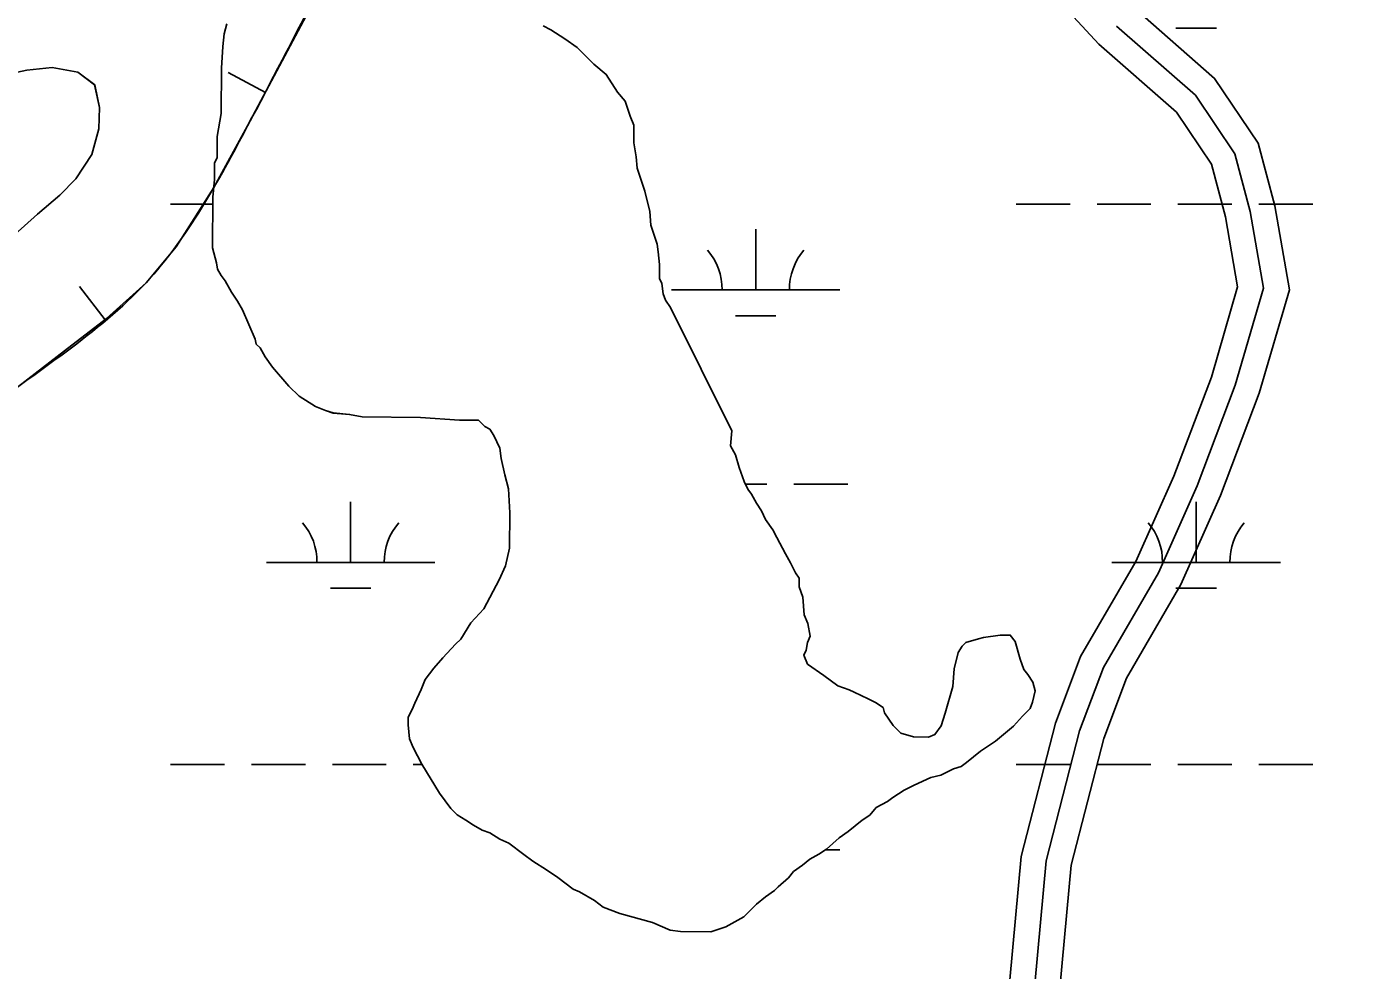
# Model space of a CAD drawing. Extents: x 3281947 to 3319794, y 715894 to 741249.
# Drawn here: x 3293048 to 3293834, y 734746 to 735307 of the extents above; entities that cross this region are included whole.
import ezdxf

# ---------------------------------------------------------------- set-up
doc = ezdxf.new("R2010")
doc.units = 0
for name, color, linetype in [('V-BORW-LINE', 7, 'Continuous'), ('V-ROAD-CNTR', 7, 'Continuous'), ('V-SITE-VEGE', 7, 'Continuous'), ('V-WETL-SWMP', 7, 'Continuous')]:
    doc.layers.add(name, color=color, linetype=linetype)

msp = doc.modelspace()

# ---------------------------------------------------------------- linework, layer by layer
at = {"layer": 'V-BORW-LINE'}
for p, q in [((3293189.47, 735267.68), (3293167.39, 735279.41)), ((3293094.31, 735132.63), (3293079.1, 735152.47))]:
    msp.add_line(p, q, dxfattribs=at)
msp.add_lwpolyline([(3293020.32, 735075.76), (3293070.16, 735114.13), (3293095.18, 735133.3), (3293118.63, 735154.63), (3293136.53, 735175.97), (3293158.79, 735211.1), (3293178.9, 735247.78), (3293220.01, 735325.16)], dxfattribs=at)
msp.add_spline([(3293535.87, 730584.41), (3293535.38, 730585.31), (3293496.98, 730657.8), (3293473.25, 730708.98), (3293458.53, 730750.99), (3293474.27, 730774.93), (3293498.14, 730803.83), (3293503.45, 730822.74), (3293477.78, 730865.58), (3293442.04, 730902.71), (3293433.87, 730945.04), (3293411.44, 730975.89), (3293373.57, 730999.61), (3293329.44, 731009.45), (3293303.09, 731048.13), (3293262.19, 731107.89), (3293205.27, 731214.8), (3293152.65, 731305.03), (3293107.07, 731394.1), (3293067.54, 731500.72), (3293026.13, 731639.05), (3292993.57, 731735.41), (3292952.66, 731872.82), (3292925.38, 731981.07), (3292877.58, 732144.86), (3292823.09, 732324.32), (3292751.08, 732547.79), (3292686.26, 732753.52), (3292626.95, 732959.87), (3292578.03, 733149.62), (3292517.27, 733327.18), (3292468.23, 733513.36), (3292419.2, 733671.82), (3292416.03, 733774.34), (3292443.06, 733955.9), (3292470.49, 734116.06), (3292505.27, 734342.36), (3292539.02, 734502.72), (3292585.36, 734750.42), (3292605.58, 734909.33), (3292653.46, 735109.11), (3292667.04, 735197.87), (3292695.88, 735272.37), (3292816.41, 735423.92), (3292992.79, 735589.45), (3293118.51, 735717.8), (3293151.44, 735720.62), (3293212.8, 735688.51), (3293267.62, 735628.94), (3293299.61, 735578.7), (3293301.79, 735551.84), (3293257.97, 735404.77), (3293178.9, 735247.78), (3293118.63, 735154.63), (3293020.32, 735075.76), (3292962.98, 735023.32), (3292899.55, 734947.45), (3292877.53, 734825.53), (3292893.59, 734715.33), (3292909.09, 734596.94), (3292894.2, 734486.74), (3292876.95, 734359.21), (3292869.19, 734210.79), (3292882.01, 734024.1), (3292899.38, 733885.41), (3292922.67, 733752.54), (3292923.67, 733661.1), (3292931.95, 733561.02), (3292981.61, 733412.25), (3293062.47, 733212.52), (3293111.45, 733047.62), (3293198.66, 732785.61), (3293276.02, 732606.48), (3293315.65, 732496.99), (3293336.66, 732448.14), (3293389.14, 732447.75), (3293396.1, 732434.27), (3293380.87, 732420.24), (3293299, 732384.08), (3293266.67, 732364.94), (3293241.96, 732348.44), (3293249.11, 732332.44), (3293352.88, 732375.11), (3293457.95, 732401.26), (3293485.08, 732328.55), (3293556.54, 732096.9), (3293588.06, 731935.16), (3293608.39, 731793.68), (3293628.65, 731696.83), (3293641.62, 731601.61), (3293698.55, 731490.33), (3293768.77, 731439.05), (3293849.37, 731355.97), (3293937.42, 731250.34), (3293975.97, 731184.64), (3294065.45, 731012.32)], degree=3, dxfattribs=at)
at = {"layer": 'V-ROAD-CNTR'}
for points in [[(3293631.28, 734740.57), (3293638.08, 734813.86), (3293658.37, 734893.02), (3293673.27, 734932.66), (3293706.1, 734989.12), (3293728.57, 735039.76), (3293750.93, 735098.63), (3293766.49, 735152.17), (3293759.27, 735193.78), (3293751.01, 735224.95), (3293730.15, 735255.97), (3293684.13, 735296.26), (3293669.15, 735312.46)], [(3293660.96, 734735.73), (3293667.74, 734808.72), (3293687.02, 734883.99), (3293700.47, 734919.75), (3293732.86, 734975.46), (3293756.32, 735028.35), (3293779.4, 735089.11), (3293797.23, 735150.46), (3293788.6, 735200.19), (3293778.72, 735237.51), (3293752.86, 735275.96), (3293705.08, 735317.79)], [(3293646.12, 734738.15), (3293652.91, 734811.29), (3293672.7, 734888.51), (3293686.87, 734926.21), (3293719.48, 734982.29), (3293742.44, 735034.06), (3293765.16, 735093.87), (3293781.86, 735151.32), (3293773.94, 735196.99), (3293764.86, 735231.23), (3293741.5, 735265.97), (3293694.6, 735307.02)]]:
    msp.add_lwpolyline(points, dxfattribs=at)
at = {"layer": 'V-SITE-VEGE'}
for points in [[(3293166.53, 735308.38), (3293164.99, 735302.38), (3293164.19, 735294.87), (3293163.35, 735282.1), (3293163.17, 735255.05), (3293160.83, 735241.54), (3293160.74, 735228.76), (3293159.22, 735225.77), (3293159.16, 735216), (3293158.34, 735205.48), (3293158.14, 735175.43), (3293160.33, 735166.39), (3293161.06, 735162.63), (3293163.29, 735158.86), (3293165.53, 735155.84), (3293169.24, 735149.05), (3293172.96, 735143.77), (3293175.93, 735138.48), (3293183.33, 735121.15), (3293184.06, 735118.14), (3293186.3, 735115.87), (3293189.27, 735110.59), (3293193.74, 735104.55), (3293203.44, 735093.22), (3293209.41, 735087.17), (3293219.14, 735081.09), (3293225.14, 735078.8), (3293229.64, 735077.27), (3293239.4, 735076.45), (3293246.9, 735074.9), (3293281.47, 735074.67), (3293304.75, 735073.01), (3293316.02, 735072.94), (3293319.76, 735069.16), (3293322.75, 735067.64), (3293324.98, 735063.86), (3293328.69, 735056.32), (3293329.4, 735050.31), (3293331.59, 735040.52), (3293333.79, 735032.24)], [(3293465.47, 735057.68), (3293466.28, 735066.69), (3293429.94, 735139.82), (3293426.96, 735144.35), (3293425.48, 735148.11), (3293424.77, 735154.13), (3293423.29, 735157.15), (3293423.34, 735165.42), (3293422.64, 735172.94), (3293421.92, 735177.45), (3293418.24, 735188.74), (3293417.54, 735197.01), (3293414.61, 735209.06), (3293410.19, 735222.61), (3293409.49, 735229.38), (3293408.04, 735237.66), (3293408.11, 735248.18), (3293405.89, 735253.45), (3293402.94, 735262.49), (3293398.47, 735267.78), (3293391.77, 735278.34), (3293384.3, 735284.4), (3293374.59, 735294.24), (3293367.11, 735299.55), (3293358.88, 735304.86), (3293354.39, 735307.14)], [(3293035.01, 735278.04), (3293047.85, 735280.91), (3293062.81, 735282.38), (3293078.02, 735279.64), (3293088.11, 735272.21), (3293090.97, 735258.66), (3293090.56, 735246.03), (3293086.43, 735230.82), (3293076.91, 735216.28), (3293067.37, 735206.65), (3293054.09, 735195.36), (3292956.31, 735107.71)], [(3293538.9, 734911.41), (3293535.91, 734912.93), (3293529.16, 734915.23), (3293520.93, 734921.3), (3293511.21, 734928.12), (3293508.99, 734933.4), (3293510.51, 734936.4), (3293511.29, 734940.9), (3293512.82, 734944.64), (3293511.36, 734952.17), (3293509.15, 734957.44), (3293508.46, 734967.97), (3293506.25, 734974), (3293506.28, 734979.26), (3293504.05, 734982.28), (3293501.08, 734988.31), (3293498.11, 734993.59), (3293492.92, 735003.39), (3293490.69, 735007.92), (3293486.22, 735013.95), (3293484, 735019.23), (3293481.02, 735023.76), (3293478.06, 735029.04), (3293475.82, 735032.06), (3293473.59, 735036.58), (3293470.64, 735044.87), (3293468.44, 735052.4), (3293465.47, 735057.68)], [(3293333.79, 735032.24), (3293334.45, 735017.96), (3293334.31, 734996.92), (3293331.99, 734986.42), (3293328.18, 734978.17), (3293319.05, 734960.95), (3293311.48, 734952.73), (3293305.4, 734943), (3293302.38, 734940.02), (3293294.81, 734931.8), (3293289.51, 734925.83), (3293284.2, 734919.1), (3293281.91, 734913.1), (3293278.1, 734904.86), (3293276.57, 734901.11), (3293274.29, 734896.62), (3293274.26, 734892.11), (3293274.95, 734883.84), (3293277.17, 734878.56), (3293282.37, 734868.76), (3293292.77, 734851.41), (3293299.48, 734842.35), (3293303.21, 734838.56), (3293308.45, 734835.53), (3293312.94, 734832.49), (3293318.18, 734829.45), (3293322.68, 734827.92), (3293328.67, 734824.12), (3293333.91, 734821.83), (3293342.89, 734815.01), (3293348.12, 734811.21), (3293356.35, 734805.9), (3293363.08, 734801.35), (3293372.06, 734794.53), (3293375.8, 734793), (3293384.79, 734787.68), (3293390.02, 734783.89), (3293399.77, 734780.07), (3293419.27, 734774.68), (3293429.76, 734770.1), (3293435.77, 734769.31), (3293453.8, 734769.19), (3293462.84, 734772.14), (3293473.4, 734778.08), (3293480.96, 734785.54), (3293486.25, 734790.02), (3293491.54, 734793.74), (3293493.8, 734795.98), (3293499.85, 734801.2), (3293502.88, 734804.94), (3293508.17, 734808.66), (3293512.7, 734812.39), (3293517.98, 734815.36), (3293522.51, 734818.34), (3293530.07, 734825.05), (3293535.35, 734828.77), (3293543.66, 734835.48), (3293548.19, 734838.45), (3293551.98, 734842.94), (3293558.77, 734846.65), (3293561.79, 734848.89), (3293568.58, 734853.35), (3293574.61, 734856.32), (3293584.41, 734860.76), (3293590.43, 734862.22), (3293597.97, 734865.93), (3293602.48, 734867.41), (3293605.51, 734869.64), (3293613.82, 734876.35), (3293622.87, 734882.3), (3293633.45, 734891.25), (3293638.75, 734897.23), (3293643.29, 734901.71), (3293644.82, 734905.45), (3293646.37, 734912.21), (3293644.9, 734917.47), (3293641.92, 734922), (3293639.69, 734925.02), (3293637.47, 734931.05), (3293634.53, 734941.59), (3293631.56, 734945.37), (3293625.54, 734945.41), (3293615.77, 734943.97), (3293612.75, 734943.23), (3293605.23, 734941.03), (3293602.95, 734938.79), (3293600.68, 734935.05), (3293598.36, 734925.3), (3293597.54, 734914.78), (3293592.93, 734899.03), (3293590.62, 734891.53), (3293586.83, 734886.3), (3293583.06, 734884.82), (3293574.04, 734884.88), (3293566.54, 734887.18), (3293562.07, 734891.72), (3293556.86, 734899.27), (3293556.12, 734902.28), (3293551.64, 734905.31), (3293547.14, 734907.6), (3293538.9, 734911.41)]]:
    msp.add_lwpolyline(points, dxfattribs=at)
at = {"layer": 'V-WETL-SWMP'}
for p, q in [((3293729.93, 735305.82), (3293753.93, 735305.82)), ((3293133.18, 735201.18), (3293158.3, 735201.18)), ((3293635.09, 735201.18), (3293667.09, 735201.18)), ((3293683.09, 735201.18), (3293715.09, 735201.18)), ((3293731.09, 735201.18), (3293763.09, 735201.18)), ((3293779.09, 735201.18), (3293811.09, 735201.18)), ((3293480.5, 735150.44), (3293480.5, 735186.44)), ((3293430.5, 735150.44), (3293530.5, 735150.44)), ((3293468.5, 735135.01), (3293492.5, 735135.01)), ((3293474.36, 735035.01), (3293487.09, 735035.01)), ((3293503.09, 735035.01), (3293535.09, 735035.01)), ((3293240.02, 734988.58), (3293240.02, 735024.58)), ((3293741.93, 734988.58), (3293741.93, 735024.58)), ((3293190.02, 734988.58), (3293290.02, 734988.58)), ((3293691.93, 734988.58), (3293791.93, 734988.58)), ((3293228.02, 734973.15), (3293252.02, 734973.15)), ((3293729.93, 734973.15), (3293753.93, 734973.15)), ((3293133.18, 734868.51), (3293165.18, 734868.51)), ((3293181.18, 734868.51), (3293213.18, 734868.51)), ((3293229.18, 734868.51), (3293261.18, 734868.51)), ((3293277.18, 734868.51), (3293282.51, 734868.51)), ((3293635.09, 734868.51), (3293667.09, 734868.51)), ((3293683.09, 734868.51), (3293715.09, 734868.51)), ((3293731.09, 734868.51), (3293763.09, 734868.51)), ((3293779.09, 734868.51), (3293811.09, 734868.51)), ((3293521.64, 734817.76), (3293530.5, 734817.76))]:
    msp.add_line(p, q, dxfattribs=at)
for points in [[(3293166.53, 735308.38), (3293164.99, 735302.38), (3293164.19, 735294.87), (3293163.35, 735282.1), (3293163.17, 735255.05), (3293160.83, 735241.54), (3293160.75, 735228.76), (3293159.22, 735225.77), (3293159.16, 735216), (3293158.34, 735205.48), (3293158.14, 735175.43), (3293160.33, 735166.39), (3293161.06, 735162.63), (3293163.29, 735158.86), (3293165.53, 735155.84), (3293169.24, 735149.05), (3293172.96, 735143.77), (3293175.93, 735138.49), (3293183.33, 735121.15), (3293184.06, 735118.14), (3293186.3, 735115.87), (3293189.27, 735110.59), (3293193.74, 735104.55), (3293203.44, 735093.22), (3293209.41, 735087.17), (3293219.14, 735081.09), (3293225.14, 735078.8), (3293229.64, 735077.26), (3293239.4, 735076.45), (3293246.9, 735074.9), (3293281.47, 735074.67), (3293304.75, 735073.01), (3293316.03, 735072.94), (3293319.76, 735069.16), (3293322.75, 735067.63), (3293324.98, 735063.86), (3293328.69, 735056.32), (3293329.4, 735050.31), (3293331.59, 735040.52), (3293333.79, 735032.24), (3293334.45, 735017.96), (3293334.31, 734996.92), (3293331.99, 734986.41), (3293328.18, 734978.17), (3293319.05, 734960.95), (3293311.48, 734952.73), (3293305.4, 734943), (3293302.38, 734940.02), (3293294.81, 734931.8), (3293289.51, 734925.83), (3293284.2, 734919.1), (3293281.91, 734913.1), (3293278.1, 734904.86), (3293276.57, 734901.11), (3293274.29, 734896.62), (3293274.26, 734892.11), (3293274.95, 734883.84), (3293277.17, 734878.56), (3293282.37, 734868.76), (3293292.77, 734851.41), (3293299.48, 734842.35), (3293303.21, 734838.56), (3293308.45, 734835.52), (3293312.94, 734832.49), (3293318.18, 734829.45), (3293322.68, 734827.92), (3293328.67, 734824.12), (3293333.91, 734821.83)], [(3293466.28, 735066.69), (3293429.94, 735139.82), (3293426.96, 735144.35), (3293425.48, 735148.12), (3293424.77, 735154.13), (3293423.29, 735157.15), (3293423.34, 735165.41), (3293422.64, 735172.93), (3293421.92, 735177.45), (3293418.24, 735188.74), (3293417.54, 735197.01), (3293414.61, 735209.06), (3293410.19, 735222.61), (3293409.48, 735229.38), (3293408.04, 735237.66), (3293408.11, 735248.18), (3293405.89, 735253.45), (3293402.94, 735262.49), (3293398.47, 735267.78), (3293391.77, 735278.34), (3293384.3, 735284.4), (3293374.59, 735294.24), (3293367.11, 735299.55), (3293358.88, 735304.86), (3293354.39, 735307.14)], [(3292956.31, 735107.71), (3293054.09, 735195.37), (3293067.37, 735206.65), (3293076.91, 735216.28), (3293086.43, 735230.82), (3293090.56, 735246.03), (3293090.97, 735258.66), (3293088.1, 735272.21), (3293078.02, 735279.64), (3293062.81, 735282.38), (3293047.85, 735280.91), (3293035.01, 735278.04)], [(3293333.91, 734821.83), (3293342.88, 734815.01), (3293348.12, 734811.22), (3293356.35, 734805.9), (3293363.08, 734801.35), (3293372.06, 734794.53), (3293375.8, 734793), (3293384.79, 734787.68), (3293390.02, 734783.89), (3293399.77, 734780.07), (3293419.27, 734774.68), (3293429.76, 734770.1), (3293435.77, 734769.31), (3293453.8, 734769.19), (3293462.84, 734772.14), (3293473.4, 734778.08), (3293480.96, 734785.54), (3293486.25, 734790.02), (3293491.54, 734793.74), (3293493.8, 734795.98), (3293499.85, 734801.2), (3293502.88, 734804.94), (3293508.17, 734808.66), (3293512.7, 734812.39), (3293517.98, 734815.36), (3293522.51, 734818.33), (3293530.07, 734825.05), (3293535.35, 734828.77), (3293543.66, 734835.48), (3293548.19, 734838.45), (3293551.98, 734842.94), (3293558.76, 734846.65), (3293561.79, 734848.89), (3293568.58, 734853.35), (3293574.61, 734856.32), (3293584.41, 734860.76), (3293590.43, 734862.22), (3293597.97, 734865.93), (3293602.49, 734867.41), (3293605.51, 734869.64), (3293613.82, 734876.35), (3293622.87, 734882.3), (3293633.45, 734891.25), (3293638.75, 734897.23), (3293643.29, 734901.7), (3293644.82, 734905.45), (3293646.37, 734912.2), (3293644.9, 734917.47), (3293641.92, 734922), (3293639.69, 734925.02), (3293637.47, 734931.05), (3293634.54, 734941.59), (3293631.55, 734945.37), (3293625.54, 734945.41), (3293615.76, 734943.97), (3293612.75, 734943.24), (3293605.23, 734941.03), (3293602.96, 734938.79), (3293600.68, 734935.05), (3293598.36, 734925.3), (3293597.54, 734914.78), (3293592.93, 734899.03), (3293590.62, 734891.53), (3293586.83, 734886.3), (3293583.06, 734884.82), (3293574.04, 734884.88), (3293566.54, 734887.18), (3293562.07, 734891.72), (3293556.86, 734899.27), (3293556.12, 734902.28), (3293551.64, 734905.31), (3293547.14, 734907.6), (3293538.9, 734911.41), (3293535.91, 734912.93), (3293529.16, 734915.23), (3293520.93, 734921.3), (3293511.21, 734928.12), (3293508.99, 734933.4), (3293510.51, 734936.39), (3293511.29, 734940.9), (3293512.82, 734944.65), (3293511.36, 734952.17), (3293509.15, 734957.44), (3293508.46, 734967.97), (3293506.25, 734974), (3293506.28, 734979.26), (3293504.05, 734982.28), (3293501.08, 734988.31), (3293498.11, 734993.59), (3293492.92, 735003.39), (3293490.69, 735007.91), (3293486.22, 735013.95), (3293484, 735019.23), (3293481.02, 735023.76), (3293478.05, 735029.04), (3293475.82, 735032.06), (3293473.6, 735036.58), (3293470.64, 735044.87), (3293468.44, 735052.4), (3293465.47, 735057.68), (3293466.28, 735066.69)]]:
    msp.add_lwpolyline(points, dxfattribs=at)
for centre, start, end in [((3293425.25, 735150.91), 359.22818, 40.77184), ((3293535.74, 735150.91), 139.22818, 180.77184), ((3293184.78, 734989.05), 359.22818, 40.77184), ((3293295.27, 734989.05), 139.22818, 180.77184), ((3293686.69, 734989.05), 359.22818, 40.77184), ((3293797.18, 734989.05), 139.22818, 180.77184)]:
    msp.add_arc(centre, 35.25, start, end, dxfattribs=at)

doc.saveas('drawing.dxf')
